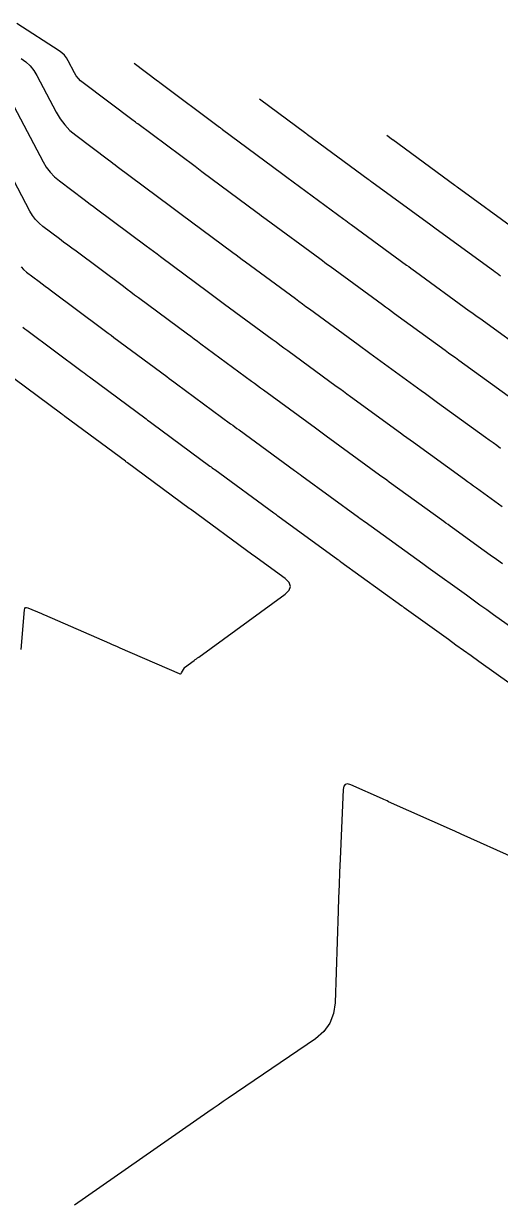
# Model space of a CAD drawing. Extents: x 1098669 to 1198896, y 698679 to 704410.
# Drawn here: x 1106417.6 to 1106448.1, y 699923.2 to 699998.9 of the extents above; entities that cross this region are included whole.
import ezdxf

# ---------------------------------------------------------------- set-up
doc = ezdxf.new("R2010")
doc.units = 0
doc.layers.add('R_Contours', color=7, linetype='Continuous')

msp = doc.modelspace()

# ---------------------------------------------------------------- linework, layer by layer
at = {"layer": 'R_Contours'}
for points in [[(1106448.623, 699974.966), (1106445.458, 699977.256), (1106445.239, 699977.414), (1106445.021, 699977.572), (1106444.803, 699977.731), (1106444.585, 699977.889), (1106441.334, 699980.255), (1106441.14, 699980.397), (1106440.946, 699980.539), (1106440.752, 699980.68), (1106440.558, 699980.822), (1106437.216, 699983.271), (1106437.047, 699983.395), (1106436.878, 699983.518), (1106436.709, 699983.642), (1106436.541, 699983.767), (1106433.102, 699986.302), (1106432.96, 699986.407), (1106432.818, 699986.512), (1106432.676, 699986.617), (1106432.534, 699986.722), (1106428.986, 699989.354), (1106428.875, 699989.436), (1106428.765, 699989.518), (1106428.654, 699989.601), (1106428.544, 699989.683), (1106424.872, 699992.424), (1106424.795, 699992.481), (1106424.719, 699992.538), (1106424.643, 699992.595), (1106424.567, 699992.652), (1106421.376, 699995.049), (1106421.21, 699995.189), (1106421.062, 699995.344), (1106420.932, 699995.515), (1106420.821, 699995.701), (1106420.412, 699996.478), (1106420.299, 699996.663), (1106420.166, 699996.829), (1106420.013, 699996.976), (1106419.839, 699997.104), (1106417.126, 699998.855)], [(1106417.395, 699996.626), (1106417.7, 699996.401), (1106417.97, 699996.143), (1106418.203, 699995.851), (1106418.4, 699995.527), (1106419.643, 699993.167), (1106419.895, 699992.746), (1106420.188, 699992.36), (1106420.522, 699992.01), (1106420.897, 699991.695), (1106422.996, 699990.118), (1106423.135, 699990.013), (1106423.274, 699989.909), (1106423.414, 699989.805), (1106423.553, 699989.701), (1106426.979, 699987.143), (1106427.149, 699987.016), (1106427.32, 699986.889), (1106427.491, 699986.762), (1106427.661, 699986.635), (1106430.975, 699984.178), (1106431.174, 699984.03), (1106431.373, 699983.883), (1106431.572, 699983.735), (1106431.772, 699983.588), (1106434.986, 699981.219), (1106435.209, 699981.054), (1106435.433, 699980.889), (1106435.657, 699980.725), (1106435.881, 699980.561), (1106439.007, 699978.271), (1106439.254, 699978.09), (1106439.501, 699977.91), (1106439.748, 699977.729), (1106439.996, 699977.549), (1106443.052, 699975.324), (1106443.314, 699975.133), (1106443.576, 699974.943), (1106443.838, 699974.753), (1106444.101, 699974.563), (1106447.177, 699972.338), (1106447.417, 699972.164), (1106447.658, 699971.99), (1106447.9, 699971.816), (1106448.141, 699971.643)], [(1106424.632, 699996.318), (1106426.138, 699995.187), (1106426.177, 699995.157), (1106426.296, 699995.069), (1106430.109, 699992.223), (1106430.159, 699992.185), (1106430.21, 699992.147), (1106430.26, 699992.11), (1106430.311, 699992.072), (1106434.094, 699989.266), (1106434.178, 699989.203), (1106434.263, 699989.141), (1106434.347, 699989.078), (1106434.432, 699989.016), (1106438.096, 699986.314), (1106438.209, 699986.231), (1106438.323, 699986.147), (1106438.436, 699986.064), (1106438.55, 699985.981), (1106442.109, 699983.374), (1106442.25, 699983.271), (1106442.391, 699983.168), (1106442.532, 699983.065), (1106442.673, 699982.962), (1106446.131, 699980.444), (1106446.298, 699980.323), (1106446.466, 699980.201), (1106446.633, 699980.08), (1106446.8, 699979.959), (1106450.166, 699977.524)], [(1106416.109, 699995.108), (1106418.799, 699989.998), (1106419.009, 699989.647), (1106419.253, 699989.325), (1106419.532, 699989.033), (1106419.846, 699988.77), (1106421.425, 699987.583), (1106421.627, 699987.432), (1106421.83, 699987.28), (1106422.032, 699987.129), (1106422.234, 699986.978), (1106425.414, 699984.604), (1106425.645, 699984.432), (1106425.875, 699984.26), (1106426.106, 699984.089), (1106426.337, 699983.917), (1106429.415, 699981.634), (1106429.672, 699981.443), (1106429.928, 699981.254), (1106430.185, 699981.064), (1106430.442, 699980.874), (1106433.487, 699978.629), (1106433.738, 699978.445), (1106433.988, 699978.26), (1106434.239, 699978.076), (1106434.49, 699977.892), (1106437.598, 699975.616), (1106437.827, 699975.448), (1106438.056, 699975.28), (1106438.285, 699975.113), (1106438.515, 699974.946), (1106441.713, 699972.617), (1106441.922, 699972.466), (1106442.131, 699972.314), (1106442.34, 699972.162), (1106442.549, 699972.011), (1106445.834, 699969.635), (1106446.024, 699969.498), (1106446.214, 699969.361), (1106446.404, 699969.224), (1106446.594, 699969.087), (1106448.245, 699967.9)], [(1106448.258, 699964.225), (1106447.87, 699964.503), (1106447.482, 699964.781), (1106447.094, 699965.06), (1106445.047, 699966.531), (1106444.908, 699966.631), (1106444.769, 699966.732), (1106444.63, 699966.832), (1106444.491, 699966.932), (1106440.998, 699969.459), (1106440.842, 699969.572), (1106440.686, 699969.685), (1106440.53, 699969.798), (1106440.375, 699969.911), (1106436.959, 699972.397), (1106436.785, 699972.524), (1106436.611, 699972.651), (1106436.437, 699972.778), (1106436.264, 699972.905), (1106432.93, 699975.347), (1106432.737, 699975.489), (1106432.544, 699975.631), (1106432.35, 699975.773), (1106432.157, 699975.915), (1106428.915, 699978.306), (1106428.699, 699978.465), (1106428.483, 699978.624), (1106428.268, 699978.784), (1106428.052, 699978.944), (1106424.912, 699981.273), (1106424.671, 699981.452), (1106424.43, 699981.631), (1106424.19, 699981.81), (1106423.95, 699981.989), (1106420.915, 699984.254), (1106420.65, 699984.453), (1106420.385, 699984.651), (1106420.12, 699984.85), (1106419.855, 699985.049), (1106418.794, 699985.845), (1106418.543, 699986.056), (1106418.319, 699986.291), (1106418.123, 699986.549), (1106417.955, 699986.83), (1106413.818, 699994.688)], [(1106448.143, 699982.662), (1106448.027, 699982.746), (1106447.911, 699982.83), (1106447.794, 699982.915), (1106447.678, 699982.999), (1106444.012, 699985.668), (1106443.924, 699985.732), (1106443.835, 699985.797), (1106443.747, 699985.861), (1106443.659, 699985.925), (1106439.884, 699988.691), (1106439.826, 699988.734), (1106439.768, 699988.777), (1106439.71, 699988.819), (1106439.651, 699988.862), (1106435.762, 699991.73), (1106435.707, 699991.77), (1106435.653, 699991.81), (1106432.679, 699994.016)], [(1106449.225, 699985.554), (1106445.35, 699988.375), (1106445.315, 699988.4), (1106445.28, 699988.426), (1106445.245, 699988.451), (1106445.21, 699988.477), (1106441.219, 699991.401), (1106441.207, 699991.41), (1106440.835, 699991.684)], [(1106417.385, 699983.256), (1106417.553, 699983.08), (1106417.743, 699982.921), (1106418.541, 699982.321), (1106418.74, 699982.172), (1106418.94, 699982.022), (1106419.14, 699981.872), (1106419.34, 699981.723), (1106422.631, 699979.266), (1106422.808, 699979.134), (1106422.985, 699979.002), (1106423.163, 699978.87), (1106423.34, 699978.738), (1106426.727, 699976.225), (1106426.883, 699976.11), (1106427.038, 699975.995), (1106427.194, 699975.88), (1106427.35, 699975.765), (1106430.827, 699973.202), (1106430.963, 699973.102), (1106431.099, 699973.002), (1106431.234, 699972.902), (1106431.37, 699972.802), (1106434.929, 699970.195), (1106435.048, 699970.109), (1106435.166, 699970.022), (1106435.285, 699969.935), (1106435.404, 699969.849), (1106439.036, 699967.205), (1106439.139, 699967.13), (1106439.241, 699967.055), (1106439.344, 699966.981), (1106439.447, 699966.907), (1106443.148, 699964.229), (1106443.236, 699964.166), (1106443.324, 699964.102), (1106443.412, 699964.039), (1106443.5, 699963.976), (1106445.944, 699962.219), (1106446.38, 699961.905), (1106446.817, 699961.592), (1106447.255, 699961.279), (1106447.692, 699960.966), (1106450.308, 699959.098)], [(1106417.495, 699979.393), (1106417.629, 699979.292), (1106417.763, 699979.192), (1106421.312, 699976.543), (1106421.426, 699976.458), (1106421.54, 699976.373), (1106421.655, 699976.288), (1106421.769, 699976.203), (1106425.403, 699973.507), (1106425.498, 699973.436), (1106425.593, 699973.366), (1106425.689, 699973.295), (1106425.784, 699973.225), (1106429.497, 699970.488), (1106429.575, 699970.43), (1106429.654, 699970.373), (1106429.732, 699970.315), (1106429.81, 699970.258), (1106433.595, 699967.485), (1106433.658, 699967.439), (1106433.721, 699967.393), (1106433.785, 699967.346), (1106433.848, 699967.3), (1106437.697, 699964.498), (1106437.747, 699964.462), (1106437.796, 699964.426), (1106437.846, 699964.39), (1106437.895, 699964.354), (1106441.805, 699961.526), (1106441.842, 699961.5), (1106441.879, 699961.473), (1106441.916, 699961.446), (1106441.953, 699961.42), (1106444.793, 699959.378), (1106445.279, 699959.03), (1106445.765, 699958.681), (1106446.251, 699958.333), (1106446.738, 699957.985), (1106449.771, 699955.818)], [(1106417.387, 699958.725), (1106417.613, 699961.269), (1106417.634, 699961.357), (1106417.677, 699961.408), (1106417.741, 699961.421), (1106417.828, 699961.397), (1106418.695, 699961.023), (1106418.742, 699961.003), (1106418.788, 699960.983), (1106418.834, 699960.962), (1106418.881, 699960.942), (1106423.063, 699959.125), (1106423.228, 699959.053), (1106423.393, 699958.981), (1106423.558, 699958.909), (1106423.724, 699958.836), (1106427.526, 699957.174), (1106427.575, 699957.16), (1106427.619, 699957.165), (1106427.656, 699957.188), (1106427.687, 699957.229), (1106427.867, 699957.558), (1106427.87, 699957.562), (1106427.873, 699957.566), (1106427.876, 699957.569), (1106427.88, 699957.572), (1106428.481, 699958.017), (1106428.555, 699958.072), (1106428.629, 699958.126), (1106428.704, 699958.181), (1106428.778, 699958.235), (1106434.332, 699962.269), (1106434.589, 699962.518), (1106434.675, 699962.768), (1106434.59, 699963.017), (1106434.333, 699963.267), (1106432.292, 699964.752), (1106432.261, 699964.775), (1106428.25, 699967.713), (1106428.209, 699967.743), (1106428.167, 699967.774), (1106424.219, 699970.685), (1106424.184, 699970.711), (1106424.148, 699970.737), (1106424.113, 699970.763), (1106424.078, 699970.789), (1106420.198, 699973.667), (1106420.147, 699973.705), (1106420.096, 699973.743), (1106420.044, 699973.781), (1106419.993, 699973.82), (1106416.187, 699976.661)], [(1106449.149, 699945.293), (1106445.618, 699946.881), (1106445.479, 699946.944), (1106445.339, 699947.007), (1106445.2, 699947.069), (1106445.06, 699947.132), (1106440.959, 699948.966), (1106440.859, 699949.01), (1106440.76, 699949.055), (1106440.66, 699949.099), (1106440.56, 699949.144), (1106438.537, 699950.044), (1106438.328, 699950.103), (1106438.175, 699950.072), (1106438.079, 699949.95), (1106438.04, 699949.736), (1106437.848, 699945.283), (1106437.813, 699944.455), (1106437.78, 699943.626), (1106437.75, 699942.797), (1106437.721, 699941.968), (1106437.527, 699936.073), (1106437.43, 699935.377), (1106437.187, 699934.761), (1106436.797, 699934.226), (1106436.262, 699933.77), (1106430.667, 699929.953), (1106430.343, 699929.732), (1106430.02, 699929.509), (1106429.698, 699929.286), (1106429.375, 699929.062), (1106420.819, 699923.095)]]:
    msp.add_lwpolyline(points, dxfattribs=at)

doc.saveas('drawing.dxf')
